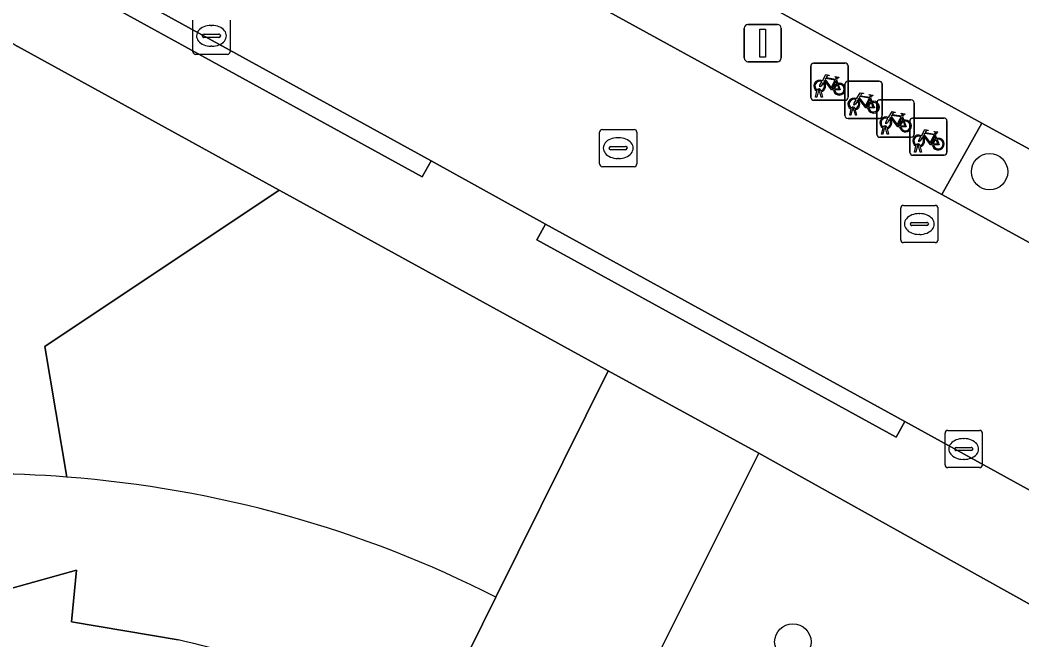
# Model space of a CAD drawing. Extents: x 161087 to 161926, y 382572 to 383873.
# Drawn here: x 161780.79 to 161807.7, y 383154.95 to 383171.62 of the extents above; entities that cross this region are included whole.
import ezdxf

# ---------------------------------------------------------------- set-up
doc = ezdxf.new("R2010")
doc.units = 0
for name, color, linetype in [('IMGEO_Berm_groen', 7, 'Continuous'), ('IMGEO_Berm_open', 7, 'Continuous'), ('IMGEO_Boom', 7, 'Continuous'), ('IMGEO_Erf', 7, 'Continuous'), ('IMGEO_Fietsenrek', 7, 'Continuous'), ('IMGEO_Fietspad_gesloten', 7, 'Continuous'), ('IMGEO_Groenvoorziening', 7, 'Continuous'), ('IMGEO_Kolk', 7, 'Continuous'), ('IMGEO_Lichtmast', 7, 'Continuous'), ('IMGEO_Pand', 7, 'Continuous'), ('IMGEO_Parkeervlak_open', 7, 'Continuous'), ('IMGEO_Rijbaan_lokaal_gesloten', 7, 'Continuous'), ('IMGEO_Rijbaan_lokaal_open', 7, 'Continuous'), ('IMGEO_Rioolput', 7, 'Continuous'), ('IMGEO_Voetpad_open', 7, 'Continuous')]:
    doc.layers.add(name, color=color, linetype=linetype)

msp = doc.modelspace()

# ---------------------------------------------------------------- linework, layer by layer
at = {"layer": 'IMGEO_Berm_groen'}
msp.add_lwpolyline([(161806.62, 383168.844), (161805.548, 383166.924), (161811.496, 383163.654), (161811.708, 383163.537), (161812.756, 383165.49)], close=True, dxfattribs=at)
at = {"layer": 'IMGEO_Berm_open'}
msp.add_lwpolyline([(161792.325, 383176.719), (161791.248, 383174.784), (161805.548, 383166.924), (161806.62, 383168.844), (161806.343, 383168.996)], close=True, dxfattribs=at)
at = {"layer": 'IMGEO_Boom'}
for centre in [(161806.83, 383167.538), (161801.546, 383154.896)]:
    msp.add_circle(centre, 0.489, dxfattribs=at)
at = {"layer": 'IMGEO_Erf'}
msp.add_lwpolyline([(161782.039, 383159.329), (161781.452, 383162.84), (161787.745, 383167.041), (161780.73, 383170.907)], dxfattribs=at)
msp.add_arc((161779.743, 383129.003), 30.413, 85.6712, 102.7316, dxfattribs=at)
at = {"layer": 'IMGEO_Fietsenrek'}
for p, q in [((161802.028, 383169.533), (161802.028, 383170.374)), ((161802.028, 383170.374), (161802.028, 383169.533)), ((161802.103, 383170.458), (161802.944, 383170.458)), ((161802.944, 383170.458), (161802.103, 383170.458)), ((161803.028, 383170.383), (161803.028, 383169.542)), ((161803.028, 383169.542), (161803.028, 383170.383)), ((161802.715, 383170.007), (161802.751, 383169.912)), ((161802.946, 383169.047), (161802.946, 383169.888)), ((161802.946, 383169.888), (161802.946, 383169.047)), ((161803.021, 383169.972), (161803.862, 383169.972)), ((161803.862, 383169.972), (161803.021, 383169.972)), ((161803.946, 383169.897), (161803.946, 383169.056)), ((161803.946, 383169.056), (161803.946, 383169.897)), ((161802.155, 383169.542), (161802.194, 383169.702)), ((161802.224, 383169.69), (161802.189, 383169.542)), ((161802.266, 383169.714), (161802.265, 383169.718)), ((161802.307, 383169.542), (161802.273, 383169.684)), ((161802.297, 383169.725), (161802.298, 383169.718)), ((161802.305, 383169.688), (161802.34, 383169.542)), ((161802.953, 383169.458), (161802.112, 383169.458)), ((161802.112, 383169.458), (161802.953, 383169.458)), ((161802.189, 383169.542), (161802.155, 383169.542)), ((161802.34, 383169.542), (161802.307, 383169.542)), ((161803.633, 383169.521), (161803.669, 383169.426)), ((161803.803, 383168.542), (161803.803, 383169.383)), ((161803.803, 383169.383), (161803.803, 383168.542)), ((161803.878, 383169.467), (161804.719, 383169.467)), ((161804.719, 383169.467), (161803.878, 383169.467)), ((161804.803, 383169.392), (161804.803, 383168.551)), ((161804.803, 383168.551), (161804.803, 383169.392)), ((161803.073, 383169.056), (161803.112, 383169.216)), ((161803.107, 383169.056), (161803.073, 383169.056)), ((161803.142, 383169.204), (161803.107, 383169.056)), ((161803.184, 383169.228), (161803.183, 383169.232)), ((161803.225, 383169.056), (161803.191, 383169.198)), ((161803.215, 383169.239), (161803.216, 383169.232)), ((161803.223, 383169.202), (161803.258, 383169.056)), ((161803.258, 383169.056), (161803.225, 383169.056)), ((161804.49, 383169.016), (161804.526, 383168.921)), ((161803.871, 383168.972), (161803.03, 383168.972)), ((161803.03, 383168.972), (161803.871, 383168.972)), ((161804.686, 383168.056), (161804.686, 383168.897)), ((161804.686, 383168.897), (161804.686, 383168.056)), ((161804.761, 383168.981), (161805.602, 383168.981)), ((161805.602, 383168.981), (161804.761, 383168.981)), ((161805.686, 383168.906), (161805.686, 383168.065)), ((161805.686, 383168.065), (161805.686, 383168.906)), ((161803.93, 383168.551), (161803.969, 383168.711)), ((161803.964, 383168.551), (161803.93, 383168.551)), ((161803.999, 383168.699), (161803.964, 383168.551)), ((161804.041, 383168.723), (161804.04, 383168.727)), ((161804.082, 383168.551), (161804.048, 383168.693)), ((161804.072, 383168.734), (161804.073, 383168.727)), ((161804.08, 383168.697), (161804.115, 383168.551)), ((161804.115, 383168.551), (161804.082, 383168.551)), ((161805.373, 383168.53), (161805.409, 383168.435)), ((161804.728, 383168.467), (161803.887, 383168.467)), ((161803.887, 383168.467), (161804.728, 383168.467)), ((161804.813, 383168.065), (161804.852, 383168.225)), ((161804.882, 383168.213), (161804.847, 383168.065)), ((161804.924, 383168.237), (161804.923, 383168.241)), ((161804.965, 383168.065), (161804.931, 383168.207)), ((161804.955, 383168.248), (161804.956, 383168.241)), ((161804.963, 383168.211), (161804.998, 383168.065)), ((161805.611, 383167.981), (161804.77, 383167.981)), ((161804.77, 383167.981), (161805.611, 383167.981)), ((161804.847, 383168.065), (161804.813, 383168.065)), ((161804.998, 383168.065), (161804.965, 383168.065))]:
    msp.add_line(p, q, dxfattribs=at)
for points in [[(161802.341, 383169.984), (161802.436, 383170.148), (161802.522, 383170.134), (161802.524, 383170.125), (161802.468, 383170.114), (161802.441, 383170.069), (161802.697, 383170.028)], [(161802.697, 383170.028), (161802.722, 383170.077), (161802.716, 383170.081), (161802.693, 383170.085), (161802.681, 383170.092), (161802.68, 383170.095), (161802.682, 383170.1), (161802.777, 383170.085), (161802.779, 383170.075), (161802.769, 383170.062), (161802.757, 383170.056), (161802.743, 383170.062), (161802.715, 383170.007)], [(161802.362, 383169.932), (161802.31, 383169.842), (161802.27, 383169.817), (161802.271, 383169.864), (161802.326, 383169.958)], [(161802.637, 383169.74), (161802.587, 383169.74), (161802.396, 383169.991), (161802.377, 383169.959)], [(161802.684, 383170.003), (161802.427, 383170.044), (161802.41, 383170.015), (161802.577, 383169.795), (161802.684, 383170.003)], [(161802.732, 383169.905), (161802.702, 383169.982), (161802.593, 383169.764), (161802.636, 383169.764)], [(161802.666, 383169.764), (161802.786, 383169.763), (161802.742, 383169.877)], [(161802.762, 383169.884), (161802.817, 383169.739), (161802.667, 383169.739)], [(161803.259, 383169.498), (161803.354, 383169.662), (161803.44, 383169.648), (161803.442, 383169.639), (161803.386, 383169.628), (161803.359, 383169.583), (161803.615, 383169.542)], [(161803.602, 383169.517), (161803.345, 383169.558), (161803.328, 383169.529), (161803.495, 383169.309), (161803.602, 383169.517)], [(161803.615, 383169.542), (161803.64, 383169.591), (161803.634, 383169.595), (161803.611, 383169.599), (161803.599, 383169.606), (161803.598, 383169.609), (161803.6, 383169.614), (161803.695, 383169.599), (161803.697, 383169.589), (161803.687, 383169.576), (161803.675, 383169.57), (161803.661, 383169.576), (161803.633, 383169.521)], [(161803.28, 383169.446), (161803.228, 383169.356), (161803.188, 383169.331), (161803.189, 383169.378), (161803.244, 383169.472)], [(161803.555, 383169.254), (161803.505, 383169.254), (161803.314, 383169.505), (161803.295, 383169.473)], [(161803.65, 383169.419), (161803.62, 383169.496), (161803.511, 383169.278), (161803.554, 383169.278)], [(161803.584, 383169.278), (161803.704, 383169.277), (161803.66, 383169.391)], [(161803.68, 383169.398), (161803.735, 383169.253), (161803.585, 383169.253)], [(161804.116, 383168.993), (161804.211, 383169.157), (161804.297, 383169.143), (161804.299, 383169.134), (161804.243, 383169.123), (161804.216, 383169.078), (161804.472, 383169.037)], [(161804.459, 383169.012), (161804.202, 383169.053), (161804.185, 383169.024), (161804.352, 383168.804), (161804.459, 383169.012)], [(161804.472, 383169.037), (161804.497, 383169.086), (161804.491, 383169.09), (161804.468, 383169.094), (161804.456, 383169.101), (161804.455, 383169.104), (161804.457, 383169.109), (161804.552, 383169.094), (161804.554, 383169.084), (161804.544, 383169.071), (161804.532, 383169.065), (161804.518, 383169.071), (161804.49, 383169.016)], [(161804.137, 383168.941), (161804.085, 383168.851), (161804.045, 383168.826), (161804.046, 383168.873), (161804.101, 383168.967)], [(161804.412, 383168.749), (161804.362, 383168.749), (161804.171, 383169), (161804.152, 383168.968)], [(161804.507, 383168.914), (161804.477, 383168.991), (161804.368, 383168.773), (161804.411, 383168.773)], [(161804.441, 383168.773), (161804.561, 383168.772), (161804.517, 383168.886)], [(161804.537, 383168.893), (161804.592, 383168.748), (161804.442, 383168.748)], [(161805.02, 383168.455), (161804.968, 383168.365), (161804.928, 383168.34), (161804.929, 383168.387), (161804.984, 383168.481)], [(161804.999, 383168.507), (161805.094, 383168.671), (161805.18, 383168.657), (161805.182, 383168.648), (161805.126, 383168.637), (161805.099, 383168.592), (161805.355, 383168.551)], [(161805.295, 383168.263), (161805.245, 383168.263), (161805.054, 383168.514), (161805.035, 383168.482)], [(161805.342, 383168.526), (161805.085, 383168.567), (161805.068, 383168.538), (161805.235, 383168.318), (161805.342, 383168.526)], [(161805.39, 383168.428), (161805.36, 383168.505), (161805.251, 383168.287), (161805.294, 383168.287)], [(161805.355, 383168.551), (161805.38, 383168.6), (161805.374, 383168.604), (161805.351, 383168.608), (161805.339, 383168.615), (161805.338, 383168.618), (161805.34, 383168.623), (161805.435, 383168.608), (161805.437, 383168.598), (161805.427, 383168.585), (161805.415, 383168.579), (161805.401, 383168.585), (161805.373, 383168.53)], [(161805.324, 383168.287), (161805.444, 383168.286), (161805.4, 383168.4)], [(161805.42, 383168.407), (161805.475, 383168.262), (161805.325, 383168.262)]]:
    msp.add_lwpolyline(points, dxfattribs=at)
for centre, radius, start, end in [((161802.106, 383170.38), 0.0779, 92.4484, 184.2845), ((161802.106, 383170.38), 0.0779, 92.4484, 184.2845), ((161802.95, 383170.38), 0.0779, 2.4484, 94.2845), ((161802.95, 383170.38), 0.0779, 2.4484, 94.2845), ((161802.268, 383169.843), 0.159, 62.6766, 242.1369), ((161802.268, 383169.843), 0.129, 63.3192, 238.903), ((161802.268, 383169.843), 0.129, 283.6043, 43.4302), ((161802.268, 383169.843), 0.159, 283.5766, 46.6042), ((161802.795, 383169.759), 0.159, 113.3408, 178.3217), ((161802.795, 383169.759), 0.159, 187.0065, 105.7708), ((161802.795, 383169.759), 0.129, 113.923, 177.9556), ((161802.795, 383169.759), 0.129, 188.6715, 104.5883), ((161803.024, 383169.894), 0.0779, 92.4484, 184.2845), ((161803.024, 383169.894), 0.0779, 92.4484, 184.2845), ((161803.868, 383169.894), 0.0779, 2.4484, 94.2845), ((161803.868, 383169.894), 0.0779, 2.4484, 94.2845), ((161802.248, 383169.714), 0.0499, 12.8025, 158.6934), ((161802.268, 383169.843), 0.159, 253.9967, 271.7867), ((161802.248, 383169.714), 0.0174, 12.8025, 163.4502), ((161802.268, 383169.843), 0.129, 253.415, 269.0204), ((161802.106, 383169.536), 0.0779, 182.4484, 274.2845), ((161802.106, 383169.536), 0.0779, 182.4484, 274.2845), ((161802.95, 383169.536), 0.0779, 272.4484, 4.2845), ((161802.95, 383169.536), 0.0779, 272.4484, 4.2845), ((161803.186, 383169.357), 0.159, 62.6766, 242.1369), ((161803.186, 383169.357), 0.129, 63.3192, 238.903), ((161803.186, 383169.357), 0.129, 283.6043, 43.4302), ((161803.186, 383169.357), 0.159, 283.5766, 46.6042), ((161803.713, 383169.273), 0.159, 113.3408, 178.3217), ((161803.713, 383169.273), 0.159, 187.0065, 105.7708), ((161803.713, 383169.273), 0.129, 113.923, 177.9556), ((161803.713, 383169.273), 0.129, 188.6715, 104.5883), ((161803.881, 383169.389), 0.0779, 92.4484, 184.2845), ((161803.881, 383169.389), 0.0779, 92.4484, 184.2845), ((161804.725, 383169.389), 0.0779, 2.4484, 94.2845), ((161804.725, 383169.389), 0.0779, 2.4484, 94.2845), ((161803.024, 383169.05), 0.0779, 182.4484, 274.2845), ((161803.024, 383169.05), 0.0779, 182.4484, 274.2845), ((161803.166, 383169.228), 0.0499, 12.8025, 158.6934), ((161803.186, 383169.357), 0.159, 253.9967, 271.7867), ((161803.166, 383169.228), 0.0174, 12.8025, 163.4502), ((161803.186, 383169.357), 0.129, 253.415, 269.0204), ((161803.868, 383169.05), 0.0779, 272.4484, 4.2845), ((161803.868, 383169.05), 0.0779, 272.4484, 4.2845), ((161804.043, 383168.852), 0.159, 62.6766, 242.1369), ((161804.043, 383168.852), 0.129, 63.3192, 238.903), ((161804.023, 383168.723), 0.0499, 12.8025, 158.6934), ((161804.043, 383168.852), 0.129, 283.6043, 43.4302), ((161804.043, 383168.852), 0.159, 283.5766, 46.6042), ((161804.57, 383168.768), 0.159, 113.3408, 178.3217), ((161804.57, 383168.768), 0.159, 187.0065, 105.7708), ((161804.57, 383168.768), 0.129, 113.923, 177.9556), ((161804.57, 383168.768), 0.129, 188.6715, 104.5883), ((161804.764, 383168.903), 0.0779, 92.4484, 184.2845), ((161804.764, 383168.903), 0.0779, 92.4484, 184.2845), ((161805.608, 383168.903), 0.0779, 2.4484, 94.2845), ((161805.608, 383168.903), 0.0779, 2.4484, 94.2845), ((161803.881, 383168.545), 0.0779, 182.4484, 274.2845), ((161803.881, 383168.545), 0.0779, 182.4484, 274.2845), ((161804.043, 383168.852), 0.159, 253.9967, 271.7867), ((161804.023, 383168.723), 0.0174, 12.8025, 163.4502), ((161804.043, 383168.852), 0.129, 253.415, 269.0204), ((161804.725, 383168.545), 0.0779, 272.4484, 4.2845), ((161804.725, 383168.545), 0.0779, 272.4484, 4.2845), ((161804.926, 383168.366), 0.159, 62.6766, 242.1369), ((161804.926, 383168.366), 0.129, 63.3192, 238.903), ((161804.926, 383168.366), 0.159, 283.5766, 46.6042), ((161804.906, 383168.237), 0.0499, 12.8025, 158.6934), ((161804.926, 383168.366), 0.159, 253.9967, 271.7867), ((161804.906, 383168.237), 0.0174, 12.8025, 163.4502), ((161804.926, 383168.366), 0.129, 253.415, 269.0204), ((161804.926, 383168.366), 0.129, 283.6043, 43.4302), ((161805.453, 383168.282), 0.159, 113.3408, 178.3217), ((161805.453, 383168.282), 0.159, 187.0065, 105.7708), ((161805.453, 383168.282), 0.129, 113.923, 177.9556), ((161805.453, 383168.282), 0.129, 188.6715, 104.5883), ((161804.764, 383168.059), 0.0779, 182.4484, 274.2845), ((161804.764, 383168.059), 0.0779, 182.4484, 274.2845), ((161805.608, 383168.059), 0.0779, 272.4484, 4.2845), ((161805.608, 383168.059), 0.0779, 272.4484, 4.2845)]:
    msp.add_arc(centre, radius, start, end, dxfattribs=at)
at = {"layer": 'IMGEO_Fietspad_gesloten'}
msp.add_lwpolyline([(161792.325, 383176.719), (161806.343, 383168.996), (161806.62, 383168.844), (161812.756, 383165.49), (161813.383, 383165.147), (161817.843, 383162.846), (161818.334, 383162.598), (161820.531, 383161.488), (161823.229, 383160.149), (161824.286, 383159.637), (161824.388, 383159.856), (161825.265, 383161.747), (161825.852, 383163.014), (161825.873, 383163.059), (161825.967, 383163.261), (161825.83, 383163.326), (161824.199, 383164.129), (161822.377, 383165.019)], dxfattribs=at)
at = {"layer": 'IMGEO_Groenvoorziening'}
for points in [[(161796.589, 383162.184), (161796.502, 383162.232), (161787.765, 383167.03), (161787.745, 383167.041), (161781.452, 383162.84), (161782.039, 383159.329)], [(161793.569, 383156.099), (161796.589, 383162.184)]]:
    msp.add_lwpolyline(points, dxfattribs=at)
msp.add_lwpolyline([(161800.63, 383159.968), (161796.594, 383151.887), (161806.892, 383146.667), (161810.752, 383154.322), (161805.959, 383156.999)], close=True, dxfattribs=at)
msp.add_arc((161779.745, 383128.945), 30.47, 63.019, 85.6818, dxfattribs=at)
at = {"layer": 'IMGEO_Kolk'}
for p, q in [((161785.428, 383170.765), (161785.428, 383171.617)), ((161785.916, 383171.471), (161785.941, 383171.471)), ((161786.429, 383171.617), (161786.429, 383170.765)), ((161785.687, 383171.185), (161785.687, 383171.197)), ((161785.73, 383171.234), (161786.128, 383171.234)), ((161786.171, 383171.197), (161786.171, 383171.185)), ((161786.125, 383171.148), (161785.727, 383171.148)), ((161785.939, 383170.911), (161785.914, 383170.911)), ((161786.355, 383170.691), (161785.503, 383170.691)), ((161805.635, 383159.657), (161805.635, 383160.509)), ((161805.71, 383160.583), (161806.562, 383160.583)), ((161806.636, 383160.509), (161806.636, 383159.657)), ((161806.123, 383160.363), (161806.148, 383160.363)), ((161805.894, 383160.077), (161805.894, 383160.089)), ((161806.332, 383160.04), (161805.934, 383160.04)), ((161805.937, 383160.126), (161806.335, 383160.126)), ((161806.378, 383160.089), (161806.378, 383160.077)), ((161806.146, 383159.803), (161806.121, 383159.803)), ((161806.562, 383159.583), (161805.71, 383159.583))]:
    msp.add_line(p, q, dxfattribs=at)
for points in [[(161785.428, 383170.765), (161785.428, 383171.617)], [(161786.429, 383171.617), (161786.429, 383170.765)], [(161786.355, 383170.691), (161785.503, 383170.691)], [(161805.635, 383159.657), (161805.635, 383160.509)], [(161805.71, 383160.583), (161806.562, 383160.583)], [(161806.636, 383160.509), (161806.636, 383159.657)], [(161806.562, 383159.583), (161805.71, 383159.583)]]:
    msp.add_lwpolyline(points, dxfattribs=at)
for centre, radius, start, end in [((161785.727, 383171.194), 0.0403, 85.8775, 175.7526), ((161785.724, 383171.184), 0.0366, 178.938, 274.7102), ((161786.128, 383171.191), 0.043, 264.8664, 352.4533), ((161786.132, 383171.196), 0.0386, 1.7309, 96.639), ((161785.505, 383170.767), 0.0765, 181.552, 268.448), ((161785.505, 383170.767), 0.0765, 181.552, 268.448), ((161786.353, 383170.767), 0.0765, 271.552, 358.448), ((161786.353, 383170.767), 0.0765, 271.552, 358.448), ((161805.712, 383160.507), 0.0765, 91.552, 178.448), ((161805.712, 383160.507), 0.0765, 91.552, 178.448), ((161806.56, 383160.507), 0.0765, 1.552, 88.448), ((161806.56, 383160.507), 0.0765, 1.552, 88.448), ((161805.934, 383160.086), 0.0403, 85.8775, 175.7526), ((161805.931, 383160.076), 0.0366, 178.938, 274.7102), ((161806.335, 383160.083), 0.043, 264.8664, 352.4533), ((161806.339, 383160.088), 0.0386, 1.7309, 96.639), ((161805.712, 383159.659), 0.0765, 181.552, 268.448), ((161805.712, 383159.659), 0.0765, 181.552, 268.448), ((161806.56, 383159.659), 0.0765, 271.552, 358.448), ((161806.56, 383159.659), 0.0765, 271.552, 358.448)]:
    msp.add_arc(centre, radius, start, end, dxfattribs=at)
for centre, major_axis, ratio, start_param, end_param in [((161785.915, 383171.191), (-0.387, 0.002), 0.722429, 4.712389, 7.853982), ((161785.94, 383171.191), (-0.39, 0.002), 0.717154, 1.570796, 4.712389), ((161806.122, 383160.083), (-0.387, 0.002), 0.722429, 4.712389, 7.853982), ((161806.147, 383160.083), (-0.39, 0.002), 0.717154, 1.570796, 4.712389)]:
    msp.add_ellipse(centre, major_axis=major_axis, ratio=ratio, start_param=start_param, end_param=end_param, dxfattribs=at)
at = {"layer": 'IMGEO_Lichtmast'}
for p, q in [((161800.341, 383171.497), (161801.131, 383171.497)), ((161801.131, 383171.497), (161800.341, 383171.497)), ((161800.241, 383170.597), (161800.241, 383171.397)), ((161800.241, 383171.397), (161800.241, 383170.597)), ((161801.231, 383171.397), (161801.231, 383170.597)), ((161801.231, 383170.597), (161801.231, 383171.397)), ((161801.131, 383170.497), (161800.341, 383170.497)), ((161800.341, 383170.497), (161801.131, 383170.497))]:
    msp.add_line(p, q, dxfattribs=at)
msp.add_lwpolyline([(161800.661, 383171.372), (161800.811, 383171.372), (161800.811, 383170.622), (161800.661, 383170.622), (161800.661, 383171.372)], dxfattribs=at)
for centre, start, end in [((161800.341, 383171.397), 90, 180), ((161800.341, 383171.397), 90, 180), ((161801.131, 383171.397), 0, 90), ((161801.131, 383171.397), 360, 90), ((161800.341, 383170.597), 180, 270), ((161800.341, 383170.597), 180, 270), ((161801.131, 383170.597), 270, 0), ((161801.131, 383170.597), 270, 0)]:
    msp.add_arc(centre, 0.1, start, end, dxfattribs=at)
at = {"layer": 'IMGEO_Pand'}
msp.add_lwpolyline([(161785.036, 383154.948), (161782.169, 383155.432), (161782.299, 383156.821), (161780.209, 383156.246), (161780.239, 383155.519), (161779.443, 383155.518), (161779.416, 383156.173), (161776.604, 383155.995), (161776.635, 383155.328)], dxfattribs=at)
msp.add_arc((161778.644, 383126.677), 28.985, 63.645, 77.2594, dxfattribs=at)
at = {"layer": 'IMGEO_Parkeervlak_open'}
for points in [[(161776.635, 383155.328), (161776.604, 383155.995), (161779.416, 383156.173), (161779.443, 383155.518), (161780.239, 383155.519), (161780.209, 383156.246), (161782.299, 383156.821), (161782.169, 383155.432), (161785.036, 383154.948)], [(161791.511, 383152.649), (161791.793, 383152.508), (161793.569, 383156.099)]]:
    msp.add_lwpolyline(points, dxfattribs=at)
for centre, radius, start, end in [((161779.743, 383129.003), 30.413, 85.6712, 102.7316), ((161779.745, 383128.945), 30.47, 63.019, 85.6818), ((161778.644, 383126.677), 28.985, 63.645, 77.2594)]:
    msp.add_arc(centre, radius, start, end, dxfattribs=at)
at = {"layer": 'IMGEO_Rijbaan_lokaal_gesloten'}
msp.add_lwpolyline([(161675.506, 383231.827), (161682.524, 383227.967), (161694.378, 383221.453), (161725.935, 383204.049), (161728.579, 383202.597), (161739.157, 383196.786), (161751.869, 383189.803), (161778.251, 383175.302), (161791.829, 383167.834), (161794.9, 383166.131), (161804.554, 383160.825), (161808.812, 383158.477), (161811.496, 383163.654), (161805.548, 383166.924), (161791.248, 383174.784), (161788.363, 383176.37), (161786.484, 383177.403), (161779.043, 383181.493), (161774.258, 383184.123), (161764.459, 383189.509)], dxfattribs=at)
at = {"layer": 'IMGEO_Rijbaan_lokaal_open'}
msp.add_lwpolyline([(161796.589, 383162.184), (161793.569, 383156.099), (161791.793, 383152.508), (161795.88, 383150.464), (161795.925, 383150.554), (161796.594, 383151.887), (161800.63, 383159.968)], close=True, dxfattribs=at)
at = {"layer": 'IMGEO_Rioolput'}
for p, q in [((161796.354, 383167.748), (161796.354, 383168.6)), ((161796.429, 383168.674), (161797.281, 383168.674)), ((161797.355, 383168.6), (161797.355, 383167.748)), ((161796.656, 383168.217), (161797.054, 383168.217)), ((161796.842, 383168.454), (161796.867, 383168.454)), ((161796.613, 383168.168), (161796.613, 383168.18)), ((161797.051, 383168.131), (161796.653, 383168.131)), ((161797.097, 383168.18), (161797.097, 383168.168)), ((161797.281, 383167.674), (161796.429, 383167.674)), ((161796.865, 383167.894), (161796.84, 383167.894)), ((161804.519, 383166.632), (161805.371, 383166.632)), ((161804.444, 383165.706), (161804.444, 383166.558)), ((161804.932, 383166.412), (161804.957, 383166.412)), ((161805.445, 383166.558), (161805.445, 383165.706)), ((161804.703, 383166.126), (161804.703, 383166.138)), ((161805.141, 383166.089), (161804.743, 383166.089)), ((161804.746, 383166.175), (161805.144, 383166.175)), ((161805.187, 383166.138), (161805.187, 383166.126)), ((161804.955, 383165.852), (161804.93, 383165.852)), ((161805.371, 383165.632), (161804.519, 383165.632))]:
    msp.add_line(p, q, dxfattribs=at)
for points in [[(161796.354, 383167.748), (161796.354, 383168.6)], [(161796.429, 383168.674), (161797.281, 383168.674)], [(161797.355, 383168.6), (161797.355, 383167.748)], [(161797.281, 383167.674), (161796.429, 383167.674)], [(161804.519, 383166.632), (161805.371, 383166.632)], [(161804.444, 383165.706), (161804.444, 383166.558)], [(161805.445, 383166.558), (161805.445, 383165.706)], [(161805.371, 383165.632), (161804.519, 383165.632)]]:
    msp.add_lwpolyline(points, dxfattribs=at)
for centre, radius, start, end in [((161796.431, 383168.598), 0.0765, 91.552, 178.448), ((161796.431, 383168.598), 0.0765, 91.552, 178.448), ((161797.279, 383168.598), 0.0765, 1.552, 88.448), ((161797.279, 383168.598), 0.0765, 1.552, 88.448), ((161796.653, 383168.177), 0.0403, 85.8775, 175.7526), ((161797.058, 383168.179), 0.0386, 1.7309, 96.639), ((161796.65, 383168.167), 0.0366, 178.938, 274.7102), ((161797.054, 383168.174), 0.043, 264.8664, 352.4533), ((161796.431, 383167.75), 0.0765, 181.552, 268.448), ((161796.431, 383167.75), 0.0765, 181.552, 268.448), ((161797.279, 383167.75), 0.0765, 271.552, 358.448), ((161797.279, 383167.75), 0.0765, 271.552, 358.448), ((161804.521, 383166.556), 0.0765, 91.552, 178.448), ((161804.521, 383166.556), 0.0765, 91.552, 178.448), ((161805.369, 383166.556), 0.0765, 1.552, 88.448), ((161805.369, 383166.556), 0.0765, 1.552, 88.448), ((161804.743, 383166.135), 0.0403, 85.8775, 175.7526), ((161804.74, 383166.125), 0.0366, 178.938, 274.7102), ((161805.144, 383166.132), 0.043, 264.8664, 352.4533), ((161805.148, 383166.137), 0.0386, 1.7309, 96.639), ((161804.521, 383165.708), 0.0765, 181.552, 268.448), ((161804.521, 383165.708), 0.0765, 181.552, 268.448), ((161805.369, 383165.708), 0.0765, 271.552, 358.448), ((161805.369, 383165.708), 0.0765, 271.552, 358.448)]:
    msp.add_arc(centre, radius, start, end, dxfattribs=at)
for centre, major_axis, ratio, start_param, end_param in [((161796.841, 383168.174), (-0.387, 0.002), 0.722429, 4.712389, 7.853982), ((161796.866, 383168.174), (-0.39, 0.002), 0.717154, 1.570796, 4.712389), ((161804.931, 383166.132), (-0.387, 0.002), 0.722429, 4.712389, 7.853982), ((161804.956, 383166.132), (-0.39, 0.002), 0.717154, 1.570796, 4.712389)]:
    msp.add_ellipse(centre, major_axis=major_axis, ratio=ratio, start_param=start_param, end_param=end_param, dxfattribs=at)
at = {"layer": 'IMGEO_Voetpad_open'}
msp.add_lwpolyline([(161746.551, 383189.704), (161780.608, 383170.974), (161780.73, 383170.907), (161787.745, 383167.041), (161787.765, 383167.03), (161796.502, 383162.232), (161796.589, 383162.184), (161800.63, 383159.968), (161805.959, 383156.999), (161810.752, 383154.322), (161813.409, 383152.981), (161814.644, 383155.393), (161808.812, 383158.477), (161804.554, 383160.825), (161804.322, 383160.404), (161794.665, 383165.704), (161794.9, 383166.131), (161791.829, 383167.834), (161791.59, 383167.4), (161778.013, 383174.869)], dxfattribs=at)
for points in [[(161778.251, 383175.302), (161778.013, 383174.869), (161791.59, 383167.4), (161791.829, 383167.834)], [(161794.9, 383166.131), (161794.665, 383165.704), (161804.322, 383160.404), (161804.554, 383160.825)]]:
    msp.add_lwpolyline(points, close=True, dxfattribs=at)

doc.saveas('drawing.dxf')
